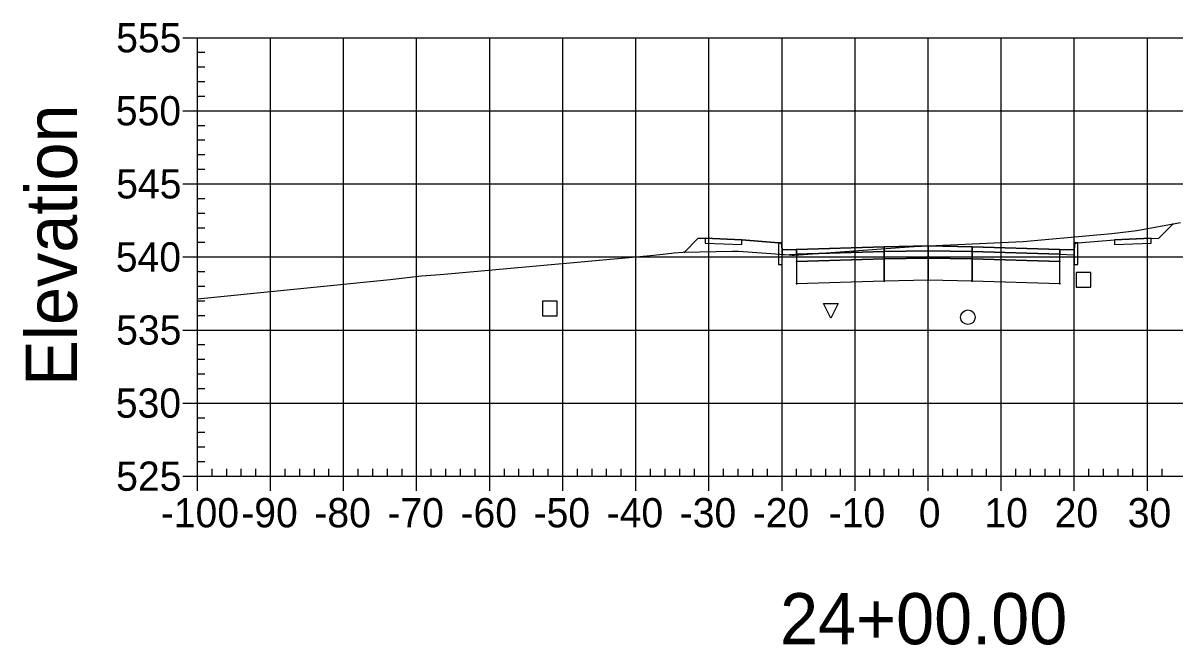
# Model space of a CAD drawing. Extents: x 704834 to 709892, y 372981 to 377533.
# Drawn here: x 707731 to 707888.7, y 376807.7 to 376892.8 of the extents above; entities that cross this region are included whole.
import ezdxf

# ---------------------------------------------------------------- set-up
doc = ezdxf.new("R2010")
doc.units = 0
for name, color, linetype in [('1', 7, 'Continuous'), ('10', 7, 'Continuous'), ('13', 7, 'Continuous'), ('14', 7, 'Continuous'), ('4', 7, 'Continuous'), ('57', 7, 'Continuous'), ('60', 7, 'Continuous'), ('Default_Xsect', 7, 'Continuous'), ('Existing', 7, 'Continuous')]:
    doc.layers.add(name, color=color, linetype=linetype)

msp = doc.modelspace()

# ---------------------------------------------------------------- linework, layer by layer
for points in [[(707886.41, 376863.33), (707888.4, 376865.32)], [(707823.41, 376863.33), (707821.57, 376861.49)], [(707824.41, 376863.37), (707823.41, 376863.33)], [(707834.41, 376862.77), (707829.41, 376863.17)], [(707875.41, 376862.77), (707880.41, 376863.17)], [(707885.41, 376863.37), (707886.41, 376863.33)]]:
    msp.add_lwpolyline(points)
for points in [[(707829.41, 376863.17), (707824.41, 376863.37), (707824.41, 376862.71), (707829.41, 376862.51)], [(707880.41, 376862.51), (707885.41, 376862.71), (707885.41, 376863.37), (707880.41, 376863.17)], [(707834.91, 376861.77), (707834.83, 376862.77), (707834.41, 376862.77), (707834.41, 376859.77), (707834.91, 376859.77)], [(707836.91, 376861.85), (707834.91, 376861.77), (707834.91, 376861.11), (707836.91, 376861.19)], [(707848.91, 376862.21), (707836.91, 376861.85), (707836.91, 376861.19), (707848.91, 376861.55)], [(707848.91, 376861.55), (707836.91, 376861.19), (707836.91, 376860.19), (707848.91, 376860.55)], [(707848.86, 376861.5), (707848.96, 376861.5), (707848.96, 376861.6), (707848.86, 376861.6)], [(707854.91, 376862.33), (707848.91, 376862.21), (707848.91, 376861.55), (707854.91, 376861.67)], [(707854.91, 376861.67), (707848.91, 376861.55), (707848.91, 376860.55), (707854.91, 376860.67)], [(707854.86, 376861.62), (707854.96, 376861.62), (707854.96, 376861.72), (707854.86, 376861.72)], [(707854.91, 376861.67), (707860.91, 376861.55), (707860.91, 376862.21), (707854.91, 376862.33)], [(707854.91, 376860.67), (707860.91, 376860.55), (707860.91, 376861.55), (707854.91, 376861.67)], [(707860.86, 376861.5), (707860.96, 376861.5), (707860.96, 376861.6), (707860.86, 376861.6)], [(707860.91, 376861.55), (707872.91, 376861.19), (707872.91, 376861.85), (707860.91, 376862.21)], [(707860.91, 376860.55), (707872.91, 376860.19), (707872.91, 376861.19), (707860.91, 376861.55)], [(707872.91, 376861.19), (707874.91, 376861.11), (707874.91, 376861.77), (707872.91, 376861.85)], [(707874.91, 376859.77), (707875.41, 376859.77), (707875.41, 376862.77), (707875, 376862.77), (707874.91, 376861.77)], [(707836.86, 376860.14), (707836.96, 376860.14), (707836.96, 376860.24), (707836.86, 376860.24)], [(707848.91, 376860.55), (707836.91, 376860.19), (707836.91, 376857.19), (707848.91, 376857.55)], [(707848.86, 376860.5), (707848.96, 376860.5), (707848.96, 376860.6), (707848.86, 376860.6)], [(707854.91, 376860.67), (707848.91, 376860.55), (707848.91, 376857.55), (707854.91, 376857.67)], [(707854.86, 376860.62), (707854.96, 376860.62), (707854.96, 376860.72), (707854.86, 376860.72)], [(707854.91, 376857.67), (707860.91, 376857.55), (707860.91, 376860.55), (707854.91, 376860.67)], [(707860.86, 376860.5), (707860.96, 376860.5), (707860.96, 376860.6), (707860.86, 376860.6)], [(707860.91, 376857.55), (707872.91, 376857.19), (707872.91, 376860.19), (707860.91, 376860.55)], [(707872.86, 376860.14), (707872.96, 376860.14), (707872.96, 376860.24), (707872.86, 376860.24)], [(707836.86, 376857.14), (707836.96, 376857.14), (707836.96, 376857.24), (707836.86, 376857.24)], [(707848.86, 376857.5), (707848.96, 376857.5), (707848.96, 376857.6), (707848.86, 376857.6)], [(707854.86, 376857.62), (707854.96, 376857.62), (707854.96, 376857.72), (707854.86, 376857.72)], [(707860.86, 376857.5), (707860.96, 376857.5), (707860.96, 376857.6), (707860.86, 376857.6)], [(707872.86, 376857.14), (707872.96, 376857.14), (707872.96, 376857.24), (707872.86, 376857.24)]]:
    msp.add_lwpolyline(points, close=True)
at = {"layer": '1'}
msp.add_lwpolyline([(707841.58, 376852.43), (707840.58, 376854.43), (707842.58, 376854.43)], close=True, dxfattribs=at)
at = {"layer": '10'}
msp.add_lwpolyline([(707802.12, 376852.78), (707804.12, 376852.78), (707804.12, 376854.78), (707802.12, 376854.78)], close=True, dxfattribs=at)
at = {"layer": '13'}
msp.add_circle((707860.35, 376852.57), 1, dxfattribs=at)
at = {"layer": '14'}
for points in [[(707888.4, 376865.32), (707888.4, 376865.37), (707888.4, 376865.32), (707888.35, 376865.32), (707888.4, 376865.32), (707888.4, 376865.27), (707888.4, 376865.32), (707888.45, 376865.32)], [(707821.57, 376861.49), (707821.57, 376861.54), (707821.57, 376861.49), (707821.52, 376861.49), (707821.57, 376861.49), (707821.57, 376861.44), (707821.57, 376861.49), (707821.62, 376861.49)], [(707836.91, 376861.85), (707836.91, 376861.9), (707836.91, 376861.85), (707836.86, 376861.85), (707836.91, 376861.85), (707836.91, 376861.8), (707836.91, 376861.85), (707836.96, 376861.85)], [(707854.91, 376862.33), (707854.91, 376862.38), (707854.91, 376862.33), (707854.86, 376862.33), (707854.91, 376862.33), (707854.91, 376862.28), (707854.91, 376862.33), (707854.96, 376862.33)], [(707872.91, 376861.85), (707872.91, 376861.9), (707872.91, 376861.85), (707872.86, 376861.85), (707872.91, 376861.85), (707872.91, 376861.8), (707872.91, 376861.85), (707872.96, 376861.85)]]:
    msp.add_lwpolyline(points, dxfattribs=at)
at = {"layer": '4'}
msp.add_lwpolyline([(707875.17, 376856.67), (707877.17, 376856.67), (707877.17, 376858.67), (707875.17, 376858.67)], close=True, dxfattribs=at)
at = {"layer": '57'}
for p, q in [((707752.91, 376890.82), (707754.91, 376890.82)), ((707754.91, 376890.82), (707954.91, 376890.82)), ((707754.91, 376830.82), (707754.91, 376890.82)), ((707754.91, 376830.82), (707754.91, 376890.82)), ((707764.91, 376830.82), (707764.91, 376890.82)), ((707774.91, 376830.82), (707774.91, 376890.82)), ((707784.91, 376830.82), (707784.91, 376890.82)), ((707794.91, 376830.82), (707794.91, 376890.82)), ((707804.91, 376830.82), (707804.91, 376890.82)), ((707814.91, 376830.82), (707814.91, 376890.82)), ((707824.91, 376830.82), (707824.91, 376890.82)), ((707834.91, 376830.82), (707834.91, 376890.82)), ((707844.91, 376830.82), (707844.91, 376890.82)), ((707854.91, 376830.82), (707854.91, 376890.82)), ((707864.91, 376830.82), (707864.91, 376890.82)), ((707874.91, 376830.82), (707874.91, 376890.82)), ((707884.91, 376830.82), (707884.91, 376890.82)), ((707754.91, 376888.82), (707755.91, 376888.82)), ((707754.91, 376886.82), (707755.91, 376886.82)), ((707754.91, 376884.82), (707755.91, 376884.82)), ((707754.91, 376882.82), (707755.91, 376882.82)), ((707752.91, 376880.82), (707754.91, 376880.82)), ((707754.91, 376880.82), (707954.91, 376880.82)), ((707754.91, 376878.82), (707755.91, 376878.82)), ((707754.91, 376876.82), (707755.91, 376876.82)), ((707754.91, 376874.82), (707755.91, 376874.82)), ((707754.91, 376872.82), (707755.91, 376872.82)), ((707752.91, 376870.82), (707754.91, 376870.82)), ((707754.91, 376870.82), (707954.91, 376870.82)), ((707754.91, 376868.82), (707755.91, 376868.82)), ((707754.91, 376866.82), (707755.91, 376866.82)), ((707754.91, 376864.82), (707755.91, 376864.82)), ((707754.91, 376862.82), (707755.91, 376862.82)), ((707752.91, 376860.82), (707754.91, 376860.82)), ((707754.91, 376860.82), (707954.91, 376860.82)), ((707754.91, 376858.82), (707755.91, 376858.82)), ((707754.91, 376856.82), (707755.91, 376856.82)), ((707754.91, 376854.82), (707755.91, 376854.82)), ((707754.91, 376852.82), (707755.91, 376852.82)), ((707752.91, 376850.82), (707754.91, 376850.82)), ((707754.91, 376850.82), (707954.91, 376850.82)), ((707754.91, 376848.82), (707755.91, 376848.82)), ((707754.91, 376846.82), (707755.91, 376846.82)), ((707754.91, 376844.82), (707755.91, 376844.82)), ((707754.91, 376842.82), (707755.91, 376842.82)), ((707752.91, 376840.82), (707754.91, 376840.82)), ((707754.91, 376840.82), (707954.91, 376840.82)), ((707754.91, 376838.82), (707755.91, 376838.82)), ((707754.91, 376836.82), (707755.91, 376836.82)), ((707754.91, 376834.82), (707755.91, 376834.82)), ((707754.91, 376832.82), (707755.91, 376832.82)), ((707756.91, 376830.82), (707756.91, 376831.82)), ((707758.91, 376830.82), (707758.91, 376831.82)), ((707760.91, 376830.82), (707760.91, 376831.82)), ((707762.91, 376830.82), (707762.91, 376831.82)), ((707766.91, 376830.82), (707766.91, 376831.82)), ((707768.91, 376830.82), (707768.91, 376831.82)), ((707770.91, 376830.82), (707770.91, 376831.82)), ((707772.91, 376830.82), (707772.91, 376831.82)), ((707776.91, 376830.82), (707776.91, 376831.82)), ((707778.91, 376830.82), (707778.91, 376831.82)), ((707780.91, 376830.82), (707780.91, 376831.82)), ((707782.91, 376830.82), (707782.91, 376831.82)), ((707786.91, 376830.82), (707786.91, 376831.82)), ((707788.91, 376830.82), (707788.91, 376831.82)), ((707790.91, 376830.82), (707790.91, 376831.82)), ((707792.91, 376830.82), (707792.91, 376831.82)), ((707796.91, 376830.82), (707796.91, 376831.82)), ((707798.91, 376830.82), (707798.91, 376831.82)), ((707800.91, 376830.82), (707800.91, 376831.82)), ((707802.91, 376830.82), (707802.91, 376831.82)), ((707806.91, 376830.82), (707806.91, 376831.82)), ((707808.91, 376830.82), (707808.91, 376831.82)), ((707810.91, 376830.82), (707810.91, 376831.82)), ((707812.91, 376830.82), (707812.91, 376831.82)), ((707816.91, 376830.82), (707816.91, 376831.82)), ((707818.91, 376830.82), (707818.91, 376831.82)), ((707820.91, 376830.82), (707820.91, 376831.82)), ((707822.91, 376830.82), (707822.91, 376831.82)), ((707826.91, 376830.82), (707826.91, 376831.82)), ((707828.91, 376830.82), (707828.91, 376831.82)), ((707830.91, 376830.82), (707830.91, 376831.82)), ((707832.91, 376830.82), (707832.91, 376831.82)), ((707836.91, 376830.82), (707836.91, 376831.82)), ((707838.91, 376830.82), (707838.91, 376831.82)), ((707840.91, 376830.82), (707840.91, 376831.82)), ((707842.91, 376830.82), (707842.91, 376831.82)), ((707846.91, 376830.82), (707846.91, 376831.82)), ((707848.91, 376830.82), (707848.91, 376831.82)), ((707850.91, 376830.82), (707850.91, 376831.82)), ((707852.91, 376830.82), (707852.91, 376831.82)), ((707856.91, 376830.82), (707856.91, 376831.82)), ((707858.91, 376830.82), (707858.91, 376831.82)), ((707860.91, 376830.82), (707860.91, 376831.82)), ((707862.91, 376830.82), (707862.91, 376831.82)), ((707866.91, 376830.82), (707866.91, 376831.82)), ((707868.91, 376830.82), (707868.91, 376831.82)), ((707870.91, 376830.82), (707870.91, 376831.82)), ((707872.91, 376830.82), (707872.91, 376831.82)), ((707876.91, 376830.82), (707876.91, 376831.82)), ((707878.91, 376830.82), (707878.91, 376831.82)), ((707880.91, 376830.82), (707880.91, 376831.82)), ((707882.91, 376830.82), (707882.91, 376831.82)), ((707886.91, 376830.82), (707886.91, 376831.82)), ((707752.91, 376830.82), (707754.91, 376830.82)), ((707754.91, 376830.82), (707954.91, 376830.82)), ((707754.91, 376830.82), (707954.91, 376830.82)), ((707754.91, 376828.82), (707754.91, 376830.82)), ((707764.91, 376828.82), (707764.91, 376830.82)), ((707774.91, 376828.82), (707774.91, 376830.82)), ((707784.91, 376828.82), (707784.91, 376830.82)), ((707794.91, 376828.82), (707794.91, 376830.82)), ((707804.91, 376828.82), (707804.91, 376830.82)), ((707814.91, 376828.82), (707814.91, 376830.82)), ((707824.91, 376828.82), (707824.91, 376830.82)), ((707834.91, 376828.82), (707834.91, 376830.82)), ((707844.91, 376828.82), (707844.91, 376830.82)), ((707854.91, 376828.82), (707854.91, 376830.82)), ((707864.91, 376828.82), (707864.91, 376830.82)), ((707874.91, 376828.82), (707874.91, 376830.82)), ((707884.91, 376828.82), (707884.91, 376830.82))]:
    msp.add_line(p, q, dxfattribs=at)
at = {"layer": 'Default_Xsect'}
msp.add_lwpolyline([(707821.57, 376861.49), (707823.41, 376863.33), (707824.41, 376863.37), (707829.41, 376863.17), (707834.41, 376862.77), (707834.83, 376862.77), (707834.91, 376861.77), (707836.91, 376861.85), (707848.91, 376862.21), (707854.91, 376862.33), (707860.91, 376862.21), (707872.91, 376861.85), (707874.91, 376861.77), (707875, 376862.77), (707875.41, 376862.77), (707880.41, 376863.17), (707885.41, 376863.37), (707886.41, 376863.33), (707888.4, 376865.32)], dxfattribs=at)
at = {"layer": 'Existing'}
msp.add_lwpolyline([(707754.91, 376855.1), (707781.27, 376857.74), (707785.55, 376858.21), (707786.86, 376858.32), (707788.12, 376858.43), (707789.18, 376858.52), (707814.96, 376860.85), (707816.87, 376861.03), (707818.63, 376861.21), (707820.16, 376861.36), (707821.4, 376861.49), (707828.15, 376861.6), (707828.39, 376861.62), (707828.95, 376861.63), (707835.87, 376861.11), (707836.11, 376861.09), (707836.3, 376861.08), (707836.43, 376861.07), (707836.58, 376861.06), (707846, 376861.75), (707852.33, 376862.22), (707853.01, 376862.24), (707867.92, 376862.91), (707877.99, 376863.84), (707880.04, 376864.01), (707883.48, 376864.42), (707889.45, 376865.51)], dxfattribs=at)

# ---------------------------------------------------------------- texts
at = {"layer": '1'}
msp.add_text('24+00.00', height=7, dxfattribs=at).set_placement((707834.64, 376807.82))
at = {"layer": '14'}
for p in [(707824.38, 376863.32), (707885.38, 376863.32), (707824.38, 376862.66), (707829.38, 376862.46), (707880.38, 376862.46), (707885.38, 376862.66)]:
    msp.add_text('+', height=0.1, dxfattribs=at).set_placement(p)
at = {"layer": '57'}
for s, p in [('555', (707743.79, 376888.82)), ('550', (707743.74, 376878.82)), ('545', (707743.79, 376868.82)), ('540', (707743.74, 376858.82)), ('535', (707743.79, 376848.82)), ('530', (707743.74, 376838.82)), ('525', (707743.79, 376828.82)), ('-100', (707749.9, 376823.82)), ('-90', (707760.91, 376823.82)), ('-80', (707770.91, 376823.82)), ('-70', (707780.91, 376823.82)), ('-60', (707790.91, 376823.82)), ('-50', (707800.91, 376823.82)), ('-40', (707810.91, 376823.82)), ('-30', (707820.91, 376823.82)), ('-20', (707830.91, 376823.82)), ('-10', (707841.3, 376823.82)), ('0', (707853.62, 376823.82)), ('10', (707862.61, 376823.82)), ('20', (707872.22, 376823.82)), ('30', (707882.22, 376823.82))]:
    msp.add_text(s, height=4, dxfattribs=at).set_placement(p)
at = {"layer": '60'}
msp.add_text('Elevation', height=7, rotation=90, dxfattribs=at).set_placement((707738.41, 376843.18))

doc.saveas('drawing.dxf')
